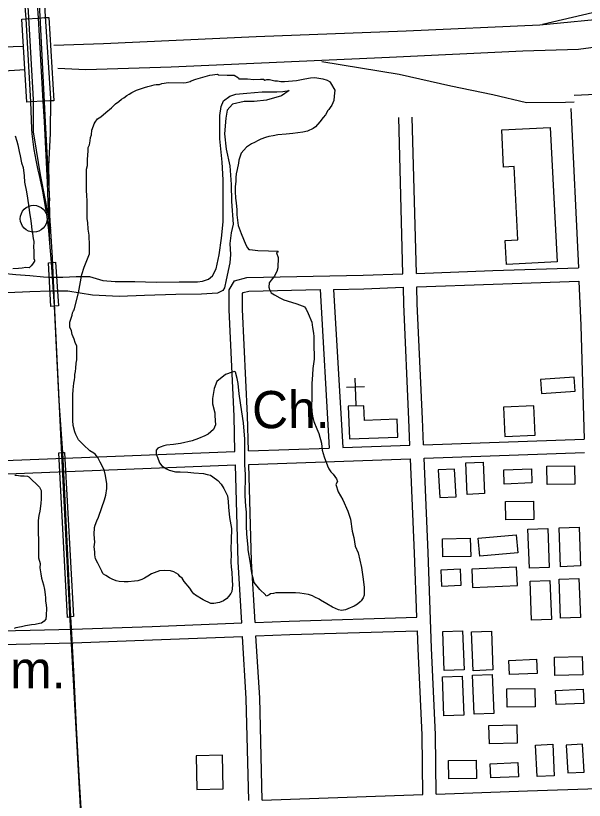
# Model space of a CAD drawing. Extents: x 3313447 to 3351316, y 703786 to 729172.
# Drawn here: x 3330764 to 3332031, y 710267 to 712016 of the extents above; entities that cross this region are included whole.
import ezdxf

# ---------------------------------------------------------------- set-up
doc = ezdxf.new("R2010")
doc.units = 0
for name, color, linetype in [('V-BLDG-OTLN', 7, 'Continuous'), ('V-BRDG-OTLN', 7, 'Continuous'), ('V-DOMW-TANK', 7, 'Continuous'), ('V-RAIL-TRAK', 7, 'Continuous'), ('V-ROAD-CNTR', 7, 'Continuous'), ('V-SITE-OTLN', 7, 'Continuous'), ('V-SITE-OTLN-IDEN', 7, 'Continuous'), ('V-SITE-VEGE', 7, 'Continuous'), ('V-TOPO-SHOR', 7, 'Continuous')]:
    doc.layers.add(name, color=color, linetype=linetype)

msp = doc.modelspace()

# ---------------------------------------------------------------- linework, layer by layer
at = {"layer": 'V-BLDG-OTLN'}
for points in [[(3331954.8, 711766.7), (3331970.3, 711467.1), (3331857.7, 711461.2), (3331854.9, 711514.6), (3331883.2, 711516.1), (3331874.7, 711679.7), (3331851.3, 711678.4), (3331847, 711761.1)], [(3332010.7, 711178.9), (3332008.5, 711209.9), (3331933.5, 711204.6), (3331935.7, 711173.6)], [(3331507.6, 711072.4), (3331615.7, 711076.3), (3331614.3, 711116.2), (3331541.1, 711113.6), (3331539.9, 711146.5), (3331505, 711145.3)], [(3331853.9, 711077.6), (3331921.8, 711080.7), (3331918.8, 711146.6), (3331850.9, 711143.5)], [(3331767.1, 711019.4), (3331805.7, 711021), (3331808.7, 710950.7), (3331770.1, 710949)], [(3331705.4, 711003.4), (3331708.8, 710941.8), (3331745.3, 710943.8), (3331742, 711005.4)], [(3331852.7, 710972), (3331851.4, 711003.5), (3331913.1, 711006), (3331914.3, 710974.4)], [(3331948.1, 710970.7), (3331947.3, 711011.5), (3332009.3, 711012.8), (3332010.1, 710971.9)], [(3331856.5, 710891.9), (3331855.7, 710932.7), (3331917.7, 710933.9), (3331918.5, 710893.1)], [(3331908.9, 710784.5), (3331905.6, 710871.2), (3331949.8, 710872.9), (3331953.1, 710786.2)], [(3331978.4, 710787.7), (3331975.1, 710874.4), (3332019.3, 710876.1), (3332022.7, 710789.4)], [(3331715.9, 710809.4), (3331715.1, 710850.2), (3331777.1, 710851.4), (3331777.9, 710810.6)], [(3331794.8, 710851.2), (3331879, 710858.8), (3331882.6, 710818.8), (3331798.4, 710811.2)], [(3331711.4, 710780.3), (3331713.2, 710744.1), (3331756.7, 710746.3), (3331754.9, 710782.5)], [(3331880, 710786.9), (3331780.2, 710782.1), (3331782.1, 710741.4), (3331881.9, 710746.2)], [(3331978.3, 710673), (3331975, 710759.8), (3332019.2, 710761.4), (3332022.5, 710674.7)], [(3331913.5, 710668.6), (3331910.1, 710755.3), (3331954.4, 710757), (3331957.7, 710670.3)], [(3331719.1, 710556.5), (3331715.8, 710643.3), (3331760, 710645), (3331763.4, 710558.2)], [(3331783.2, 710555.9), (3331779.9, 710642.6), (3331824.1, 710644.3), (3331827.5, 710557.6)], [(3331965.5, 710545.6), (3331964.7, 710586.4), (3332026.7, 710587.6), (3332027.5, 710546.8)], [(3331864.1, 710547.4), (3331862.9, 710579), (3331924.5, 710581.4), (3331925.8, 710549.9)], [(3331718.2, 710455.6), (3331714.9, 710542.3), (3331759.1, 710544), (3331762.4, 710457.3)], [(3331785.3, 710459.3), (3331781.9, 710546), (3331826.1, 710547.7), (3331829.5, 710461)], [(3331859.3, 710474.6), (3331858.5, 710515.4), (3331920.5, 710516.7), (3331921.3, 710475.8)], [(3331968.2, 710480.6), (3331966.9, 710512.2), (3332028.6, 710514.6), (3332029.8, 710483.1)], [(3331819.5, 710393.3), (3331818.7, 710434.1), (3331880.7, 710435.3), (3331881.5, 710394.5)], [(3331922.6, 710390.4), (3331961.3, 710392.1), (3331964.3, 710321.7), (3331925.7, 710320.1)], [(3331990.8, 710390), (3331994.1, 710328.4), (3332030.7, 710330.3), (3332027.3, 710392)], [(3331167.7, 710291.3), (3331226, 710292.6), (3331224.4, 710368), (3331166.1, 710366.7)], [(3331729.2, 710314.9), (3331728.4, 710355.7), (3331790.4, 710356.9), (3331791.2, 710316.1)], [(3331822.5, 710317.2), (3331821.3, 710348.7), (3331882.9, 710351.2), (3331884.2, 710319.7)]]:
    msp.add_lwpolyline(points, close=True, dxfattribs=at)
at = {"layer": 'V-BRDG-OTLN'}
for points in [[(3330788.6, 711823.2), (3330777.9, 712008.2), (3330787.4, 712008.8), (3330814.7, 712010.3), (3330828, 712011.3), (3330838, 712011.7), (3330848.7, 711826.2), (3330840.3, 711825.8), (3330825.4, 711825), (3330797.7, 711823.7)], [(3330842.5, 711367.5), (3330837.2, 711464.8), (3330843.3, 711465.3), (3330852.8, 711466.2), (3330859.2, 711368.9), (3330850.1, 711368.1)], [(3330879.3, 710674.9), (3330859.9, 711041.3), (3330868.6, 711042.1), (3330872.7, 711042.5), (3330893, 710676.9), (3330886.9, 710676)]]:
    msp.add_lwpolyline(points, close=True, dxfattribs=at)
at = {"layer": 'V-DOMW-TANK'}
msp.add_line((3330804.1, 711563.1), (3330804.1, 711563.1), dxfattribs=at)
msp.add_circle((3330804.1, 711563.1), 30, dxfattribs=at)
at = {"layer": 'V-RAIL-TRAK'}
for points in [[(3330797.7, 711823.7), (3330787.4, 712008.8), (3330784.6, 712046), (3330783.5, 712057.8), (3330782.2, 712069.6), (3330780.6, 712081.3), (3330778.8, 712093), (3330776.7, 712104.7), (3330774.5, 712116.3), (3330772, 712127.9), (3330769.2, 712139.4), (3330766.3, 712150.9), (3330763.1, 712162.3), (3330759.7, 712173.6), (3330756, 712183.7), (3330752.2, 712193.7), (3330748.1, 712203.6), (3330743.9, 712213.5), (3330739.5, 712223.2), (3330734.9, 712232.9)], [(3330814.7, 712010.3), (3330810.6, 712076), (3330809.4, 712090.6), (3330808, 712105.2), (3330806.3, 712119.7), (3330804.4, 712134.3), (3330802.3, 712148.8), (3330800, 712163.3), (3330797.5, 712177.7), (3330794.7, 712192.1), (3330791.7, 712206.5)], [(3330834.5, 711644.2), (3330832.4, 711689.4), (3330830.1, 711734.7), (3330827.8, 711779.9), (3330825.4, 711825), (3330814.7, 712010.3)], [(3330839.9, 711508.6), (3330837.6, 711537.1), (3330835.4, 711554.7), (3330832.9, 711572.3), (3330830.2, 711589.8), (3330827.3, 711607.3), (3330824.1, 711624.8), (3330820.7, 711642.2), (3330817.1, 711659.6), (3330814.3, 711671), (3330811.7, 711682.5), (3330809.3, 711694), (3330807.1, 711705.5), (3330805.2, 711717.1), (3330803.5, 711728.7), (3330802, 711740.4), (3330800.7, 711752), (3330799.6, 711763.7), (3330797.7, 711823.7)], [(3330839.9, 711508.6), (3330838.5, 711553.8), (3330836.6, 711599), (3330834.5, 711644.2)], [(3330860.8, 711156.7), (3330855.5, 711261.2), (3330850.1, 711368.1), (3330843.3, 711465.3), (3330839.9, 711508.6)], [(3330910.2, 710237.5), (3330906, 710308.1), (3330899.3, 710429.9), (3330894.2, 710541.6), (3330889.6, 710624.7), (3330886.9, 710676), (3330868.6, 711042.1), (3330860.8, 711156.7)]]:
    msp.add_lwpolyline(points, dxfattribs=at)
at = {"layer": 'V-ROAD-CNTR'}
for points in [[(3331031.2, 709188.4), (3331028.3, 709199.2), (3330994.2, 709307.7), (3330967.1, 709408.7), (3330951.4, 709492.8), (3330918.9, 710064), (3330884.7, 710683.2), (3330865.8, 711052.9), (3330850.4, 711373.9), (3330845.6, 711476.8), (3330839.8, 711570.4), (3330837.5, 711680.3), (3330841.4, 711753), (3330842.4, 711831.1), (3330829.2, 712025.5), (3330812.4, 712376), (3330798.1, 712667.2)], [(3330812.2, 712104.9), (3330818, 712014.2), (3330829.6, 711779), (3330839.1, 711602.9)], [(3330786.9, 712098.9), (3330793.4, 711998.7), (3330802.9, 711828.7), (3330802.7, 711756.7), (3330809.5, 711716.1), (3330818.7, 711661), (3330828.6, 711608.6), (3330841.5, 711542.7)], [(3332319.9, 712090.7), (3332291.8, 712083.9), (3332150.8, 712046), (3331938.1, 711995.8)], [(3330848.8, 711950), (3330959.9, 711953.6), (3331299.8, 711969.4), (3331633.9, 711981.5), (3331932, 711995.2), (3332100.6, 712011.5), (3332299, 712050.7), (3332330.8, 712058.6)], [(3332346.3, 711995), (3332285, 711981.6), (3332144.7, 711957.7), (3332018.3, 711939.9), (3331893.8, 711936.7), (3331596.7, 711922.3), (3331110.6, 711901), (3330920, 711895.1), (3330858, 711897.7)], [(3330196.2, 711924.2), (3330243, 711925.3), (3330363.5, 711928.9), (3330546.1, 711938.9), (3330736.2, 711946.3), (3330780.6, 711947.8)], [(3331446.2, 711913.8), (3331618.6, 711885.1), (3331733.3, 711859.2), (3331827.2, 711840), (3331902.2, 711822.5), (3331988.9, 711823), (3332008.8, 711823.8)], [(3330785, 711894.6), (3330688.9, 711888.9), (3330276.9, 711875.1), (3330203, 711872.2)], [(3332008.2, 711838.8), (3332088.4, 711842), (3332402.4, 711859)], [(3332001.3, 711808.5), (3332017.8, 711454.1)], [(3331627, 711440.3), (3331617.4, 711788.5)], [(3331656.9, 711441.4), (3331647.4, 711789.3)], [(3331656.9, 711441.4), (3331826.9, 711447.6), (3332017.8, 711454.1)], [(3331252.6, 711044.7), (3331250.4, 711123.5), (3331239.3, 711360.4), (3331239.6, 711404.5), (3331251.5, 711424.9), (3331279.1, 711431.9), (3331538.5, 711437.1), (3331627, 711440.3)], [(3331657.8, 711411.4), (3331828, 711417.6), (3332019.1, 711424.1)], [(3332019.1, 711424.1), (3332023.7, 711325.3), (3332030.9, 711072)], [(3331472.5, 711405.8), (3331539.4, 711407.2), (3331627.8, 711410.4)], [(3331472.5, 711405.8), (3331492.6, 711053.1)], [(3331642.6, 711058.4), (3331640.2, 711116.1), (3331628.8, 711372.5), (3331627.8, 711410.4)], [(3331672.6, 711059.4), (3331670.2, 711117.4), (3331658.8, 711373.6), (3331657.8, 711411.4)], [(3331282.6, 711045.7), (3331280.4, 711124.6), (3331269.3, 711361), (3331269.5, 711396.3), (3331271.1, 711398.9), (3331283.2, 711402), (3331442.5, 711405.2)], [(3331442.5, 711405.2), (3331462.6, 711052)], [(3331492.6, 711053.1), (3331642.6, 711058.4)], [(3331672.6, 711059.4), (3332030.9, 711072)], [(3329089.4, 710959.4), (3329978.8, 710994.7), (3331252.6, 711044.7)], [(3331282.6, 711045.7), (3331462.6, 711052)], [(3331673.9, 711029.5), (3332031.8, 711042.1)], [(3331283.4, 711015.7), (3331643.9, 711028.4)], [(3331658.1, 710675), (3331652.9, 710818.2), (3331643.9, 711028.4)], [(3331701.2, 710281), (3331699.6, 710414.1), (3331690.6, 710606), (3331682.9, 710819.3), (3331673.9, 711029.5)], [(3330124.9, 710970.4), (3331253.5, 711014.7)], [(3331267.6, 710662.5), (3331259.5, 710798.9), (3331253.5, 711014.7)], [(3331297.6, 710663.7), (3331289.5, 710800.2), (3331283.4, 711015.7)], [(3331297.6, 710663.7), (3331373.6, 710666.6), (3331658.1, 710675)], [(3330890.6, 710648.4), (3331067.9, 710654.8), (3331267.6, 710662.5)], [(3330519.4, 710633.1), (3330667.2, 710643.1), (3330892.3, 710648.4)], [(3331299.4, 710633.7), (3331374.7, 710636.7), (3331659.2, 710645)], [(3331671.2, 710280), (3331669.6, 710413.2), (3331660.6, 710604.7), (3331659.2, 710645)], [(3330891.7, 710618.4), (3331069, 710624.8), (3331269.4, 710632.6)], [(3331283.4, 710266.7), (3331277.6, 710494.4), (3331269.4, 710632.6)], [(3331313.3, 710267.7), (3331307.6, 710495.7), (3331299.4, 710633.7)], [(3330519.8, 710603.1), (3330668.5, 710613.1), (3330893, 710618.4)], [(3331701.2, 710281), (3331904.7, 710288), (3332061.6, 710293.8)], [(3331313.3, 710267.7), (3331671.2, 710280)]]:
    msp.add_lwpolyline(points, dxfattribs=at)
at = {"layer": 'V-SITE-OTLN'}
for p, q in [((3331522.8, 711148), (3331520.6, 711208)), ((3331541.3, 711188.7), (3331501.4, 711187.3))]:
    msp.add_line(p, q, dxfattribs=at)
at = {"layer": 'V-SITE-VEGE'}
for points in [[(3330933.6, 711760.8), (3330937.4, 711770.4), (3330939, 711774.8), (3330941.3, 711778.5), (3330946.5, 711785.8), (3330953.3, 711790.2), (3330964.5, 711799.6), (3330977.3, 711810.6), (3330986.3, 711819.4), (3330993.8, 711824.4), (3330999.8, 711829.6), (3331005, 711832.4), (3331011.7, 711837.5), (3331017, 711840.4), (3331023, 711844.8), (3331033.4, 711849.8), (3331051.3, 711855.5), (3331058.7, 711857.7), (3331067.6, 711859.8), (3331072.8, 711861.2), (3331076.6, 711861.9), (3331084, 711862.5), (3331089.2, 711864.6), (3331104.1, 711866.7), (3331138.9, 711866.2), (3331144.1, 711866.9), (3331153, 711869), (3331155.3, 711870.4), (3331165.7, 711874), (3331185.8, 711880.4), (3331196.2, 711883.2), (3331213.3, 711885.2), (3331215.5, 711883.7), (3331235.5, 711883.4), (3331251.1, 711883.2), (3331260.6, 711877.1), (3331261.3, 711874.9), (3331280.6, 711874.6), (3331294.7, 711873.7), (3331309.5, 711874.2), (3331316.2, 711874.1), (3331319.1, 711871.9), (3331323.6, 711873.3), (3331329.5, 711873.2), (3331341.3, 711870.8), (3331347.2, 711870.7), (3331354.6, 711869.2), (3331362.8, 711869.1), (3331389.5, 711870.9), (3331408.1, 711875.1), (3331420.7, 711877.2), (3331430.4, 711877.8), (3331448.1, 711874.6), (3331458.4, 711872.2), (3331463.6, 711869.2), (3331465.8, 711866.2), (3331475.2, 711849.7), (3331473.5, 711836.4), (3331472.7, 711826.8), (3331468.1, 711816.5), (3331465, 711811.3), (3331462, 711806.9), (3331459.7, 711804), (3331454.4, 711794.4), (3331449.2, 711788.6), (3331441.6, 711779), (3331431.8, 711768), (3331426.6, 711764.4), (3331413.9, 711758.6), (3331403.5, 711755.8), (3331381.2, 711753.2), (3331366.4, 711751.9), (3331347.8, 711749.9), (3331337.4, 711747.8), (3331327.7, 711746.5), (3331320.3, 711744.4), (3331309.9, 711740.1), (3331304.6, 711737.2)], [(3331157.4, 710731.8), (3331151.6, 710740.1), (3331139.2, 710755.1), (3331134.9, 710762.5), (3331129.7, 710766.3), (3331126.8, 710770.1), (3331116.5, 710776.1), (3331109.2, 710778.4), (3331095.8, 710779.4), (3331084.7, 710778.8), (3331066.8, 710771.6), (3331058.6, 710766.5), (3331051.1, 710762.2), (3331045.2, 710759.3), (3331036.2, 710756.5), (3331028.8, 710755.8), (3331014.7, 710753.8), (3331005.8, 710753.9), (3330994.7, 710754.8), (3330988, 710756.4), (3330979.2, 710760.2), (3330972.6, 710763.3), (3330964.5, 710767.8), (3330959.3, 710770.9), (3330957.9, 710772.4), (3330955.7, 710777.6), (3330947.1, 710795.5), (3330942, 710805.2), (3330939.9, 710814.1), (3330940, 710820.8), (3330938.7, 710831.9), (3330940.3, 710842.3), (3330939, 710859.3), (3330939.3, 710874.9), (3330940.8, 710880.1), (3330944.6, 710889.7), (3330948.5, 710897.8), (3330956.2, 710919.9), (3330961.6, 710936.9), (3330964.7, 710947.2), (3330967.1, 710962), (3330967.3, 710972.4), (3330963.8, 710991), (3330961, 711003.6), (3330952.4, 711020.8), (3330946.6, 711031.2), (3330940.8, 711038.7), (3330937.8, 711041), (3330929, 711046.3), (3330915.1, 711059.1), (3330904.1, 711070.3), (3330897.6, 711082.3), (3330895.5, 711088.2), (3330892, 711102.4), (3330891.4, 711113.5), (3330890.9, 711133.5), (3330891.4, 711170.6), (3330892.3, 711181.7), (3330893.3, 711196.5), (3330894.8, 711203.9), (3330895.7, 711209.8), (3330895.7, 711215.7), (3330897.3, 711222.4), (3330898.2, 711229.8), (3330898.3, 711241.6), (3330899.9, 711249), (3330900.3, 711279.4), (3330896.7, 711287.6), (3330893.9, 711295.1), (3330889.6, 711305.5), (3330888.2, 711313.7), (3330884.6, 711321.2), (3330884.7, 711332.3), (3330886.3, 711337.4), (3330889.4, 711348.5), (3330890.2, 711353.7), (3330892.5, 711358.1), (3330894, 711360.3), (3330903.8, 711398.2), (3330911.4, 711439.2), (3330916.8, 711454.9), (3330928.3, 711485.1), (3330928.6, 711502.9), (3330927.4, 711526.6), (3330925.4, 711540), (3330924.9, 711554.8), (3330923.5, 711563), (3330922.9, 711576.4), (3330923.3, 711601.6), (3330922.7, 711616.4), (3330921.4, 711624.6), (3330922, 711673.5), (3330923.6, 711681.6), (3330923.8, 711694.9), (3330925.6, 711714.2), (3330925.7, 711721.6), (3330928, 711727.5), (3330929.6, 711737.1), (3330930.4, 711744.5), (3330932.7, 711750.4), (3330933.6, 711760.8)], [(3330762.9, 711748.1), (3330766.4, 711736.2), (3330768.5, 711728), (3330771.3, 711713.1), (3330774.1, 711703.5), (3330776.9, 711687.8), (3330780.4, 711677.4), (3330783.1, 711658.9), (3330783.7, 711644.8), (3330787.8, 711623.2), (3330789.9, 711609.1)], [(3331304.6, 711737.2), (3331296.4, 711732.8), (3331289.7, 711730), (3331278.5, 711722.7), (3331266.5, 711709.5), (3331264.1, 711702.9), (3331261.1, 711693.3), (3331260.2, 711686.6), (3331257.8, 711672.6), (3331255.4, 711663), (3331254.6, 711654.8), (3331254.5, 711646.7), (3331252.8, 711634.1), (3331252.7, 711623.7), (3331254, 711608.9), (3331255.3, 711598.5), (3331256.6, 711582.9), (3331256.4, 711571.8), (3331259.8, 711548), (3331266.2, 711530.1), (3331277, 711504.8), (3331280.6, 711498.1), (3331283.5, 711494.3), (3331285.8, 711494.3), (3331303.5, 711492.6), (3331327.2, 711491.5), (3331348.7, 711491.2), (3331347.2, 711489), (3331344.9, 711486.8), (3331348.5, 711476.4), (3331348.2, 711453.4), (3331345.9, 711445.3), (3331342.8, 711440.1), (3331340.5, 711435), (3331336, 711429.9), (3331333, 711426.2), (3331328.5, 711420.3), (3331328.3, 711410.7), (3331329.7, 711405.5), (3331333.4, 711398), (3331340.7, 711393.5), (3331352.5, 711386.6), (3331361.3, 711382.8), (3331378.3, 711377.4), (3331390.8, 711373.5), (3331408.5, 711366.6), (3331409.2, 711364.4), (3331411.4, 711361.4), (3331415.7, 711351.7), (3331423.6, 711333), (3331425.7, 711321.1), (3331427.7, 711307.8), (3331428.4, 711301.1), (3331428, 711274.4), (3331429.3, 711261.8), (3331429.2, 711249.9), (3331425.9, 711229.2), (3331425.7, 711215.2), (3331424, 711195.9), (3331423.5, 711158.1), (3331422.5, 711143.3), (3331425.2, 711123.2), (3331428, 711111.3), (3331435.2, 711094.9), (3331439.5, 711084.5), (3331445.1, 711062.9), (3331447.1, 711047.3), (3331451.4, 711032.5), (3331458.5, 711012.3), (3331461.4, 711005.6), (3331466.5, 710998.9), (3331471.6, 710993.6), (3331478.9, 710983.2), (3331481, 710977.9), (3331477.2, 710971.3), (3331482.9, 710954.9), (3331493.1, 710937), (3331503.8, 710911.7), (3331510.3, 710893.8), (3331513.6, 710867), (3331517.1, 710852.9), (3331520.6, 710833.6), (3331527, 710818.7), (3331534.7, 710786), (3331537.4, 710765.2), (3331540.8, 710742.1), (3331540.6, 710724.4), (3331538.3, 710718.5), (3331533.7, 710711.8), (3331531.5, 710709.7), (3331525.5, 710704.5), (3331518, 710700.2), (3331503.8, 710693.7), (3331498.6, 710691.6), (3331489.7, 710690.2), (3331483, 710691.8), (3331469.8, 710697.9), (3331457.3, 710704.7), (3331443.3, 710713.1), (3331440.4, 710715.3), (3331430.8, 710719.9)], [(3330789.9, 711609.1), (3330793.3, 711589), (3330794.6, 711576.4), (3330796.7, 711563.8), (3330798, 711552.6), (3330800, 711538.5), (3330801.4, 711530.4), (3330802.7, 711519.2), (3330804.1, 711512.5), (3330803.9, 711499.2), (3330804.6, 711492.5), (3330804.3, 711474.7), (3330805.8, 711471), (3330805.7, 711468.8), (3330801.2, 711462.2), (3330798.2, 711458.5), (3330793.7, 711454.1), (3330786.3, 711454.2), (3330778.1, 711452.9), (3330769.9, 711452.2), (3330757.3, 711451.7)], [(3331430.8, 710719.9), (3331425.7, 710723), (3331416.8, 710726.1), (3331396.8, 710728.5), (3331387.2, 710729.4), (3331353.8, 710729.9), (3331343.5, 710729.3), (3331338.3, 710727.9), (3331331.6, 710727.2), (3331328.6, 710725), (3331324.1, 710722.9), (3331321.9, 710722.2), (3331320.4, 710725.1), (3331308, 710737.2), (3331295.6, 710752.2), (3331293.5, 710758.9), (3331290.7, 710770), (3331289.3, 710778.9), (3331287.3, 710795.3), (3331281.8, 710825.7), (3331281.8, 710830.9), (3331279.9, 710853.9), (3331279.3, 710859.9), (3331278.1, 710879.2), (3331278.5, 710909.6), (3331276.4, 710922.9), (3331275.3, 710945.9), (3331275.9, 710993.3), (3331274.7, 711014.9), (3331274.5, 711049), (3331274.8, 711071.9), (3331271.6, 711108.3), (3331268.2, 711132.8), (3331262.1, 711172.9), (3331259.4, 711195.9), (3331257.4, 711207.1), (3331253.8, 711221.2), (3331252.4, 711222.7), (3331246.4, 711221.3), (3331231.5, 711216.3), (3331212, 711200.3), (3331205.9, 711184.8), (3331202.6, 711162.6), (3331202.5, 711150.8), (3331207.4, 711130.7), (3331208, 711124), (3331209.2, 711104), (3331204.7, 711093.7), (3331192.7, 711083.4), (3331185.2, 711079.1), (3331171, 711073.4), (3331156.9, 711068.4), (3331130.8, 711062), (3331115.2, 711060), (3331099.7, 711058.8), (3331093.7, 711057.4), (3331085.5, 711053.8), (3331080.3, 711051.6), (3331077.3, 711047.2), (3331077.1, 711037.6), (3331080, 711031.6), (3331084.3, 711019), (3331089.4, 711012.2), (3331099.7, 711006.1), (3331105.6, 711003.1), (3331120.3, 710999.2), (3331130.7, 710999), (3331147.8, 710998.1), (3331161.1, 710997.1), (3331182.6, 710995.4), (3331190.7, 710993), (3331198.1, 710991.4), (3331203.2, 710987.7), (3331214.2, 710980.1), (3331221.5, 710971.9), (3331228.1, 710962.1), (3331236, 710945.7), (3331237.3, 710933.1), (3331237.9, 710920.5), (3331240.5, 710897.5), (3331244.6, 710873), (3331244.3, 710847), (3331243.3, 710827.8), (3331243.8, 710815.1), (3331243.6, 710798.8), (3331244.2, 710787), (3331245.5, 710775.8), (3331246, 710758), (3331247.3, 710746.9), (3331245.7, 710732.8), (3331243.4, 710727.7), (3331238.1, 710721.1), (3331234.3, 710716.7), (3331226.8, 710711.6), (3331217.9, 710708), (3331205.3, 710706), (3331198.6, 710706.1), (3331181.7, 710713.7), (3331164.8, 710724.3), (3331161.1, 710727.3), (3331157.4, 710731.8)], [(3330762.2, 710991.5), (3330765.9, 710991.4), (3330774.8, 710990.6), (3330783, 710990.5), (3330790.4, 710989.6), (3330793.3, 710988.1), (3330816.7, 710964.8), (3330821, 710957.3), (3330820.8, 710938.8), (3330819.9, 710928.4), (3330817.4, 710911.4), (3330815.8, 710901.8), (3330814.2, 710890.7), (3330813.8, 710863.3), (3330814.4, 710847.7), (3330814.9, 710835.8), (3330814.5, 710807.7), (3330818.1, 710795), (3330817.9, 710785.4), (3330820, 710772), (3330821.3, 710762.4), (3330825.6, 710747.5), (3330827.7, 710737.1), (3330829.7, 710725.9), (3330830.4, 710718.5), (3330830.3, 710711.8), (3330831.6, 710702.2), (3330832.3, 710695.5), (3330832.1, 710679.2), (3330831.2, 710671.1), (3330827.4, 710666.7), (3330821.4, 710661.6), (3330817, 710660.9), (3330807.3, 710658.8), (3330799.2, 710658.2), (3330785.8, 710656.1), (3330776.9, 710654), (3330764.2, 710651.2), (3330760.5, 710649.8)]]:
    msp.add_lwpolyline(points, dxfattribs=at)
at = {"layer": 'V-TOPO-SHOR'}
for points in [[(3331373.2, 711849), (3331355.9, 711837.3), (3331322.9, 711827.5), (3331295.4, 711824.3), (3331273.2, 711824.2), (3331247, 711818.6), (3331234.9, 711804.9), (3331232, 711787.4), (3331229.5, 711752.6), (3331233, 711718.2), (3331240.8, 711681), (3331243.8, 711639.2), (3331245, 711601.7), (3331248.3, 711551), (3331244, 711531.9), (3331241.1, 711507.7), (3331242.4, 711483.2), (3331240.8, 711465), (3331233, 711427), (3331229.4, 711409.5), (3331225.4, 711403.3), (3331213.4, 711397.5), (3331178.2, 711395), (3331120.9, 711394.5), (3331050.7, 711392.4), (3330994.4, 711389.6), (3330934.8, 711393), (3330880.3, 711402.1), (3330842.2, 711401.6), (3330795.1, 711399.9), (3330711.6, 711396.8)], [(3330735.4, 711442.1), (3330763.9, 711438.8), (3330795.6, 711436.3), (3330825.7, 711433.9), (3330839, 711433.1), (3330868.8, 711432.7), (3330898.9, 711434.3), (3330928.4, 711434.5), (3330958.1, 711425.8), (3330985.9, 711423.1), (3331029.6, 711423.2), (3331077.3, 711421.9), (3331128.3, 711422.2), (3331168.7, 711422.3), (3331180.3, 711423.8), (3331193.3, 711428.2), (3331202.3, 711436.1), (3331210.8, 711451.5), (3331217.5, 711482.6), (3331222.7, 711520.2), (3331226.2, 711556.6), (3331226, 711594.4), (3331226.1, 711649.7), (3331224, 711689.5), (3331218.7, 711740.9), (3331219.1, 711763.4), (3331219.1, 711793.5), (3331222.1, 711813.4), (3331227.2, 711825.9), (3331241.3, 711836.6), (3331254.6, 711840.7), (3331279.1, 711843), (3331312.9, 711845.6), (3331346, 711845.8), (3331359.3, 711846.6), (3331373.2, 711849)]]:
    msp.add_lwpolyline(points, dxfattribs=at)

# ---------------------------------------------------------------- texts
at = {"layer": 'V-SITE-OTLN-IDEN'}
msp.add_text('Ch.', height=83, rotation=0.3995, dxfattribs=at).set_placement((3331291, 711096))
msp.add_text('Cem.', height=83, dxfattribs=at).set_placement((3330609.6, 710516.7))

doc.saveas('drawing.dxf')
